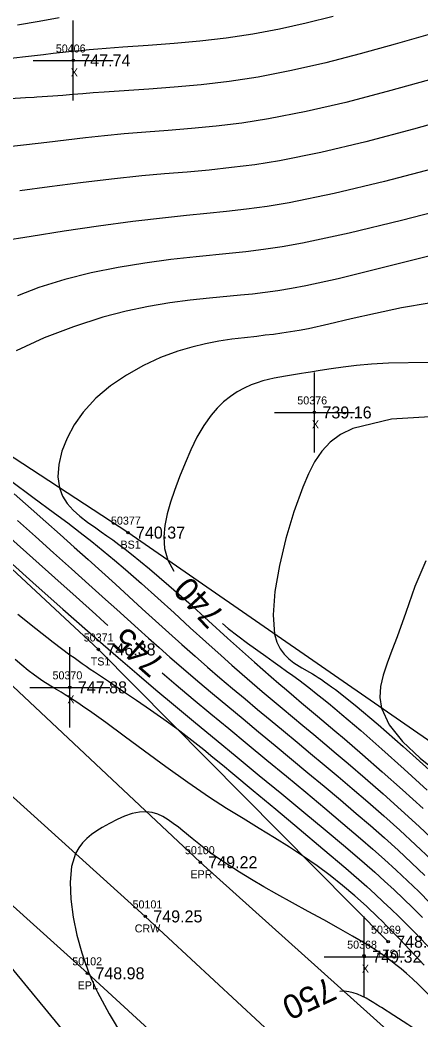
# Model space of a CAD drawing. Extents: x 1378535 to 1380697, y 997729 to 1000024.
# Drawn here: x 1379544.9 to 1379595, y 999060.1 to 999185 of the extents above; entities that cross this region are included whole.
import ezdxf

# ---------------------------------------------------------------- set-up
doc = ezdxf.new("R2010")
doc.units = 0
for name, color, linetype in [('RD_DTM_BkLn1', 7, 'Continuous'), ('RD_DTM_BkLn2', 7, 'Continuous'), ('RD_DTM_BkLn_txCode', 7, 'Continuous'), ('RD_DTM_Major1', 7, 'Continuous'), ('RD_DTM_Major1_Lbl', 7, 'Continuous'), ('RD_DTM_Minor1', 7, 'Continuous'), ('RD_EX_Misc', 7, 'Continuous'), ('RD_EX_Misc_txCode', 7, 'Continuous'), ('RD_EX_Road', 7, 'Continuous'), ('RD_EX_Road_txCode', 7, 'Continuous'), ('RD_EX_TX_Misc_ELEV', 7, 'Continuous'), ('RD_EX_TX_Road_ELEV', 7, 'Continuous'), ('RD_HC_Survey_ELEV', 7, 'Continuous'), ('RD_HC_Survey_txCode', 7, 'Continuous'), ('RD_SMD_Locator', 7, 'Continuous')]:
    doc.layers.add(name, color=color, linetype=linetype)

msp = doc.modelspace()

# ---------------------------------------------------------------- linework, layer by layer
at = {"layer": 'RD_DTM_BkLn1'}
msp.add_lwpolyline([(1379644.89, 998995.52), (1379603.59, 999033.02), (1379560.54, 999073.02), (1379518.05, 999111.38), (1379475.07, 999150.6), (1379431.05, 999190.01), (1379385.06, 999231.97), (1379339.18, 999273.06), (1379294.59, 999314.05), (1379247.38, 999356.59), (1379201.7, 999398.21), (1379156.53, 999438.89)], dxfattribs=at)
at = {"layer": 'RD_DTM_BkLn2'}
for points in [[(1379590.86, 999069.86), (1379554.69, 999106.36), (1379518.01, 999140.51), (1379485.46, 999168.98), (1379481.59, 999176.47), (1379486.45, 999177.19), (1379505.06, 999170.75), (1379534.05, 999159.38)], [(1379607.26, 999087.12), (1379558.38, 999120.96), (1379521.29, 999145.19), (1379483.84, 999173.11), (1379485.07, 999176.04), (1379504.14, 999170), (1379531.97, 999158.12)]]:
    msp.add_lwpolyline(points, dxfattribs=at)
at = {"layer": 'RD_DTM_Major1'}
for points in [[(1379600.27, 999173.08), (1379594.04, 999171.33), (1379588.08, 999169.76), (1379582.46, 999168.43), (1379577.28, 999167.39), (1379574.23, 999166.91), (1379571.32, 999166.54), (1379568.52, 999166.24), (1379565.75, 999165.99), (1379562.96, 999165.76), (1379560.09, 999165.5), (1379556.32, 999165.1), (1379552.44, 999164.65), (1379548.6, 999164.16), (1379544.9, 999163.66)], [(1379595.86, 999142.21), (1379590.92, 999142.12), (1379588.8, 999142.01), (1379586.92, 999141.84), (1379585.23, 999141.64), (1379583.73, 999141.42), (1379582.38, 999141.2), (1379581.16, 999140.99), (1379580.6, 999140.9), (1379580.06, 999140.81), (1379579.54, 999140.73), (1379578.54, 999140.57), (1379578.04, 999140.49), (1379577.33, 999140.37), (1379576.63, 999140.24), (1379575.92, 999140.08), (1379575.2, 999139.9), (1379574.49, 999139.67), (1379573.77, 999139.4), (1379572.89, 999139.01), (1379572.02, 999138.53), (1379571.16, 999137.95), (1379570.32, 999137.28), (1379569.51, 999136.51), (1379568.75, 999135.63), (1379567.83, 999134.33), (1379566.99, 999132.87), (1379566.21, 999131.29), (1379565.5, 999129.63), (1379564.83, 999127.92), (1379564.2, 999126.21), (1379563.7, 999124.74), (1379563.27, 999123.29), (1379562.97, 999121.85), (1379562.84, 999120.41), (1379562.95, 999118.97), (1379563.34, 999117.53), (1379564.1, 999116.13)], [(1379543.74, 999120.22), (1379546.49, 999117.76), (1379549.25, 999115.3), (1379551.9, 999112.92), (1379554.36, 999110.73), (1379555.44, 999109.75), (1379555.88, 999109.36)], [(1379570.2, 999109.59), (1379570.9, 999109), (1379573.32, 999107.15), (1379575.58, 999105.52), (1379576.51, 999104.85), (1379577.38, 999104.23), (1379578.19, 999103.65), (1379578.96, 999103.09), (1379579.7, 999102.55), (1379580.41, 999102.01), (1379581.15, 999101.45), (1379581.88, 999100.88), (1379582.63, 999100.28), (1379583.4, 999099.65), (1379584.21, 999098.97), (1379585.07, 999098.24), (1379587.43, 999096.22), (1379590.05, 999093.91), (1379592.85, 999091.4), (1379595.71, 999088.79)], [(1379562.65, 999103.44), (1379564.4, 999101.95), (1379566.51, 999100.17), (1379568.71, 999098.34), (1379570.96, 999096.47), (1379573.27, 999094.56), (1379575.71, 999092.55), (1379578.15, 999090.53), (1379580.57, 999088.53), (1379582.94, 999086.55), (1379585.22, 999084.63), (1379587.4, 999082.77), (1379588.94, 999081.43), (1379590.42, 999080.12), (1379591.85, 999078.81), (1379593.27, 999077.48), (1379594.68, 999076.11), (1379596.11, 999074.68)], [(1379595.2, 999058.28), (1379593.32, 999059.53), (1379591.58, 999060.65), (1379590.03, 999061.63), (1379589.78, 999061.78), (1379589.54, 999061.93), (1379589.31, 999062.07), (1379589.09, 999062.21), (1379588.87, 999062.34), (1379588.66, 999062.47), (1379588.1, 999062.79), (1379587.56, 999063.07), (1379587.04, 999063.3), (1379586.5, 999063.48), (1379585.94, 999063.61), (1379585.35, 999063.67), (1379584.83, 999063.66)]]:
    msp.add_lwpolyline(points, dxfattribs=at)
at = {"layer": 'RD_DTM_Minor1'}
for points in [[(1379584.01, 999185.44), (1379580.64, 999184.58), (1379577.29, 999183.83), (1379573.97, 999183.2), (1379570.65, 999182.71), (1379567.37, 999182.33), (1379564.13, 999182.04), (1379560.92, 999181.8), (1379557.75, 999181.57), (1379554.61, 999181.33), (1379553.55, 999181.24), (1379552.47, 999181.14), (1379551.37, 999181.03), (1379550.24, 999180.91), (1379549.06, 999180.79), (1379547.83, 999180.65), (1379541.83, 999179.98)], [(1379549.8, 999185.25), (1379547.31, 999184.81), (1379544.57, 999184.35)], [(1379596.11, 999183.22), (1379591.73, 999181.95), (1379587.38, 999180.74), (1379583.07, 999179.63), (1379578.81, 999178.66), (1379574.63, 999177.86), (1379571.01, 999177.31), (1379567.5, 999176.89), (1379564.15, 999176.58), (1379560.98, 999176.34), (1379555.41, 999175.97), (1379554.05, 999175.87), (1379552.76, 999175.77), (1379551.5, 999175.67), (1379550.26, 999175.57), (1379548.98, 999175.47), (1379547.65, 999175.38), (1379546.99, 999175.34), (1379546.65, 999175.31), (1379545.6, 999175.25), (1379542.35, 999175.07)], [(1379596.01, 999177.52), (1379590.72, 999176.04), (1379585.58, 999174.7), (1379580.63, 999173.55), (1379575.92, 999172.63), (1379572.58, 999172.11), (1379569.39, 999171.72), (1379566.33, 999171.42), (1379563.41, 999171.18), (1379560.6, 999170.97), (1379557.89, 999170.75), (1379555.45, 999170.52), (1379553.06, 999170.26), (1379550.66, 999169.98), (1379548.23, 999169.69), (1379545.73, 999169.4), (1379543.11, 999169.1)], [(1379597.22, 999166.62), (1379590.41, 999164.82), (1379584.13, 999163.31), (1379578.51, 999162.16), (1379575.77, 999161.71), (1379573.18, 999161.35), (1379570.69, 999161.06), (1379568.22, 999160.81), (1379565.7, 999160.56), (1379563.06, 999160.29), (1379558.97, 999159.8), (1379554.69, 999159.23), (1379550.4, 999158.6), (1379546.3, 999157.96), (1379542.59, 999157.34)], [(1379599.3, 999161.67), (1379592.54, 999159.92), (1379586.01, 999158.34), (1379580.16, 999157.1), (1379577.62, 999156.65), (1379575.29, 999156.31), (1379573.11, 999156.03), (1379571.02, 999155.81), (1379566.88, 999155.4), (1379563.75, 999155.05), (1379560.49, 999154.63), (1379557.16, 999154.09), (1379553.8, 999153.42), (1379550.49, 999152.58), (1379547.26, 999151.56), (1379544.57, 999150.52)], [(1379598.82, 999156.2), (1379593.92, 999154.99), (1379589.13, 999153.78), (1379584.63, 999152.66), (1379580.58, 999151.77), (1379578.78, 999151.43), (1379577.09, 999151.16), (1379575.49, 999150.94), (1379573.94, 999150.76), (1379572.41, 999150.61), (1379568.55, 999150.24), (1379566.13, 999149.98), (1379563.59, 999149.65), (1379560.94, 999149.2), (1379558.16, 999148.62), (1379555.24, 999147.86), (1379551.58, 999146.68), (1379547.92, 999145.27), (1379544.43, 999143.68)], [(1379595.96, 999149.63), (1379592.53, 999149.02), (1379589.29, 999148.34), (1379586.26, 999147.64), (1379583.46, 999146.99), (1379580.92, 999146.43), (1379579.76, 999146.21), (1379578.65, 999146.03), (1379577.58, 999145.86), (1379576.53, 999145.72), (1379575.5, 999145.6), (1379574.46, 999145.47), (1379572.92, 999145.3), (1379571.35, 999145.1), (1379569.73, 999144.86), (1379568.07, 999144.55), (1379566.36, 999144.14), (1379564.61, 999143.62), (1379562.46, 999142.82), (1379560.3, 999141.83), (1379558.19, 999140.64), (1379556.2, 999139.28), (1379554.38, 999137.73), (1379552.8, 999136.01), (1379551.68, 999134.43), (1379550.79, 999132.77), (1379550.14, 999131.11), (1379549.75, 999129.48), (1379549.64, 999127.94), (1379549.82, 999126.55), (1379550.21, 999125.52), (1379550.79, 999124.6), (1379551.52, 999123.77), (1379552.39, 999123), (1379553.34, 999122.27), (1379554.36, 999121.54), (1379555.05, 999121.06), (1379555.75, 999120.56), (1379556.48, 999120.04), (1379557.23, 999119.48), (1379558.01, 999118.9), (1379558.82, 999118.27), (1379561.07, 999116.43), (1379563.47, 999114.37), (1379565.96, 999112.18), (1379568.44, 999109.95), (1379570.82, 999107.79), (1379573.04, 999105.79), (1379574.17, 999104.78), (1379575.23, 999103.85), (1379576.24, 999102.96), (1379577.22, 999102.12), (1379578.16, 999101.31), (1379579.09, 999100.52), (1379580.06, 999099.7), (1379581.05, 999098.87), (1379582.06, 999098.02), (1379583.11, 999097.13), (1379584.22, 999096.19), (1379585.4, 999095.18), (1379587.66, 999093.23), (1379590.1, 999091.09), (1379592.64, 999088.83), (1379595.21, 999086.49)], [(1379597.44, 999135.5), (1379591.28, 999135.11), (1379586.43, 999133.98), (1379584.9, 999133.21), (1379583.63, 999132.25), (1379582.57, 999131.11), (1379581.68, 999129.79), (1379580.9, 999128.29), (1379580.19, 999126.62), (1379579.08, 999123.55), (1379578.08, 999120.22), (1379577.28, 999116.84), (1379576.73, 999113.59), (1379576.51, 999110.67), (1379576.69, 999108.29), (1379576.97, 999107.27), (1379577.38, 999106.44), (1379577.88, 999105.76), (1379578.46, 999105.19), (1379579.09, 999104.7), (1379579.77, 999104.27), (1379580.08, 999104.08), (1379581.06, 999103.51), (1379581.4, 999103.31), (1379581.75, 999103.09), (1379582.13, 999102.86), (1379582.52, 999102.6), (1379582.93, 999102.33), (1379583.35, 999102.03), (1379583.8, 999101.71), (1379584.27, 999101.36), (1379586.75, 999099.41), (1379589.62, 999097), (1379592.74, 999094.26), (1379595.97, 999091.33)], [(1379543.71, 999127.45), (1379546.5, 999125.38), (1379549.21, 999123.39), (1379550.86, 999122.17), (1379552.4, 999120.98), (1379553.87, 999119.83), (1379555.29, 999118.69), (1379556.68, 999117.53), (1379558.06, 999116.36), (1379560.08, 999114.59), (1379562.12, 999112.77), (1379564.15, 999110.92), (1379566.15, 999109.08), (1379568.11, 999107.3), (1379570, 999105.59), (1379571.34, 999104.4), (1379572.63, 999103.27), (1379573.9, 999102.18), (1379575.14, 999101.12), (1379576.38, 999100.07), (1379577.61, 999099.04), (1379578.91, 999097.96), (1379580.22, 999096.86), (1379581.57, 999095.74), (1379582.95, 999094.58), (1379584.37, 999093.38), (1379585.85, 999092.12), (1379588, 999090.27), (1379590.22, 999088.33), (1379592.49, 999086.3), (1379594.75, 999084.23), (1379596.98, 999082.14)], [(1379544.17, 999125.81), (1379546.3, 999123.94), (1379548.13, 999122.32), (1379549.92, 999120.72), (1379551.67, 999119.15), (1379553.4, 999117.59), (1379555.11, 999116.04), (1379556.81, 999114.5), (1379558.48, 999112.97), (1379560.15, 999111.45), (1379561.81, 999109.94), (1379563.46, 999108.45), (1379565.11, 999106.97), (1379566.75, 999105.52), (1379568.31, 999104.16), (1379569.86, 999102.83), (1379571.42, 999101.5), (1379572.99, 999100.19), (1379574.56, 999098.87), (1379576.15, 999097.56), (1379577.81, 999096.18), (1379579.49, 999094.79), (1379581.18, 999093.38), (1379582.89, 999091.95), (1379584.62, 999090.49), (1379586.37, 999089.01), (1379588.34, 999087.31), (1379590.33, 999085.57), (1379592.31, 999083.79), (1379594.28, 999081.98), (1379596.21, 999080.13)], [(1379544.58, 999122.45), (1379546.82, 999120.46), (1379549.08, 999118.45), (1379551.31, 999116.45), (1379553.49, 999114.49), (1379555.57, 999112.62), (1379556.97, 999111.35), (1379558.32, 999110.13), (1379559.65, 999108.94), (1379560.95, 999107.77), (1379562.27, 999106.6), (1379563.6, 999105.42), (1379565.33, 999103.93), (1379567.12, 999102.4), (1379568.95, 999100.85), (1379570.83, 999099.28), (1379572.75, 999097.68), (1379574.69, 999096.07), (1379576.74, 999094.38), (1379578.8, 999092.68), (1379580.85, 999090.97), (1379582.89, 999089.27), (1379584.91, 999087.57), (1379586.88, 999085.89), (1379588.65, 999084.36), (1379590.39, 999082.83), (1379592.09, 999081.29), (1379593.78, 999079.73), (1379595.45, 999078.13)], [(1379543.53, 999117.38), (1379546.92, 999114.36), (1379550.23, 999111.41), (1379553.32, 999108.68), (1379553.99, 999108.1), (1379554.64, 999107.53), (1379555.28, 999106.97), (1379555.91, 999106.43), (1379556.53, 999105.88), (1379557.16, 999105.34), (1379559.49, 999103.35), (1379561.87, 999101.33), (1379564.31, 999099.29), (1379566.81, 999097.2), (1379569.37, 999095.09), (1379571.99, 999092.93), (1379574.77, 999090.64), (1379577.57, 999088.34), (1379580.33, 999086.06), (1379583, 999083.83), (1379585.54, 999081.69), (1379587.89, 999079.67), (1379589.18, 999078.54), (1379590.4, 999077.43), (1379591.59, 999076.34), (1379592.76, 999075.23), (1379593.93, 999074.08), (1379595.13, 999072.87)], [(1379595.56, 999117.43), (1379594.21, 999114.21), (1379593.05, 999110.98), (1379591.97, 999107.93), (1379591.32, 999106.23), (1379590.72, 999104.64), (1379590.24, 999103.16), (1379589.92, 999101.74), (1379589.84, 999100.38), (1379590.03, 999099.05), (1379591, 999096.95), (1379592.66, 999094.87), (1379594.86, 999092.78), (1379597.43, 999090.69)], [(1379544.64, 999110.79), (1379546.87, 999109), (1379549.04, 999107.29), (1379551.14, 999105.71), (1379551.65, 999105.34), (1379552.16, 999104.97), (1379552.67, 999104.62), (1379553.17, 999104.26), (1379553.68, 999103.92), (1379554.19, 999103.57), (1379555.93, 999102.39), (1379557.69, 999101.21), (1379559.45, 999100.02), (1379561.18, 999098.84), (1379562.86, 999097.66), (1379564.48, 999096.49), (1379565.61, 999095.63), (1379566.73, 999094.76), (1379567.84, 999093.86), (1379568.98, 999092.93), (1379570.17, 999091.94), (1379571.45, 999090.88), (1379574.02, 999088.75), (1379576.83, 999086.41), (1379579.77, 999083.96), (1379582.72, 999081.47), (1379585.56, 999079.04), (1379588.18, 999076.74), (1379589.24, 999075.79), (1379590.25, 999074.86), (1379591.22, 999073.94), (1379592.19, 999073.01), (1379593.15, 999072.06), (1379594.13, 999071.06), (1379596.44, 999068.63)], [(1379595.34, 999066.91), (1379592.95, 999069.5), (1379592.35, 999070.13), (1379591.78, 999070.73), (1379591.21, 999071.31), (1379590.66, 999071.86), (1379590.11, 999072.41), (1379589.57, 999072.94), (1379588.14, 999074.29), (1379586.68, 999075.6), (1379585.17, 999076.88), (1379583.62, 999078.12), (1379582, 999079.33), (1379580.3, 999080.51), (1379578.53, 999081.68), (1379576.67, 999082.83), (1379574.74, 999084.01), (1379572.75, 999085.23), (1379570.68, 999086.51), (1379568.57, 999087.88), (1379565.85, 999089.74), (1379563.12, 999091.69), (1379560.45, 999093.64), (1379557.92, 999095.52), (1379555.6, 999097.23), (1379553.57, 999098.69), (1379552.88, 999099.17), (1379552.25, 999099.6), (1379551.65, 999100), (1379551.08, 999100.36), (1379550.55, 999100.69), (1379550.03, 999101.01), (1379549.15, 999101.53), (1379548.73, 999101.79), (1379548.3, 999102.05), (1379547.87, 999102.33), (1379547.44, 999102.62), (1379546.71, 999103.14), (1379545.94, 999103.73), (1379545.14, 999104.39), (1379544.28, 999105.11)], [(1379596.75, 999062.38), (1379594.63, 999064.52), (1379593.88, 999065.23), (1379593.17, 999065.87), (1379592.48, 999066.46), (1379591.82, 999066.99), (1379591.18, 999067.49), (1379590.53, 999067.97), (1379590.13, 999068.25), (1379589.72, 999068.53), (1379589.31, 999068.8), (1379588.88, 999069.08), (1379588.44, 999069.36), (1379587.98, 999069.64), (1379586.41, 999070.57), (1379584.67, 999071.55), (1379582.81, 999072.58), (1379580.88, 999073.63), (1379578.92, 999074.7), (1379576.98, 999075.78), (1379575.36, 999076.71), (1379573.79, 999077.63), (1379572.3, 999078.54), (1379570.88, 999079.45), (1379569.55, 999080.34), (1379568.32, 999081.22), (1379567.65, 999081.74), (1379567, 999082.24), (1379566.39, 999082.74), (1379565.23, 999083.69), (1379564.67, 999084.15), (1379564.03, 999084.64), (1379563.39, 999085.09), (1379562.75, 999085.48), (1379562.09, 999085.79), (1379561.4, 999086), (1379560.68, 999086.1), (1379559.81, 999086.06), (1379558.9, 999085.86), (1379557.96, 999085.55), (1379557.02, 999085.13), (1379556.08, 999084.64), (1379555.17, 999084.12), (1379554.49, 999083.69), (1379553.84, 999083.24), (1379553.24, 999082.75), (1379552.7, 999082.2), (1379552.23, 999081.58), (1379551.84, 999080.88), (1379551.34, 999079.24), (1379551.16, 999077.31), (1379551.24, 999075.18), (1379551.54, 999072.93), (1379552.01, 999070.66), (1379552.62, 999068.46), (1379552.78, 999067.97), (1379552.94, 999067.49), (1379553.1, 999067.01), (1379553.28, 999066.54), (1379553.46, 999066.06), (1379553.65, 999065.59), (1379553.79, 999065.25), (1379553.94, 999064.91), (1379554.1, 999064.57), (1379554.25, 999064.23), (1379554.42, 999063.89), (1379554.59, 999063.54), (1379556.03, 999060.85), (1379557.71, 999058.07)], [(1379543.74, 999066.67), (1379545.83, 999064.14), (1379547.95, 999061.57), (1379550.05, 999059.01)]]:
    msp.add_lwpolyline(points, dxfattribs=at)
at = {"layer": 'RD_EX_Misc'}
for p, q in [((1379551.55, 999174.93), (1379551.55, 999184.93)), ((1379546.55, 999179.93), (1379556.55, 999179.93)), ((1379581.66, 999130.97), (1379581.66, 999140.97)), ((1379576.66, 999135.97), (1379586.66, 999135.97)), ((1379551.12, 999096.63), (1379551.12, 999106.63)), ((1379546.12, 999101.63), (1379556.12, 999101.63)), ((1379587.88, 999062.99), (1379587.88, 999072.99)), ((1379582.88, 999067.99), (1379592.88, 999067.99))]:
    msp.add_line(p, q, dxfattribs=at)
at = {"layer": 'RD_EX_Road'}
for points in [[(1379652.22, 999003.54), (1379610.67, 999040.91), (1379567.41, 999079.79), (1379524.77, 999119.81), (1379481.79, 999158.31), (1379438.69, 999197.69), (1379392.81, 999238.63), (1379346.75, 999280.78), (1379301.8, 999321.66), (1379254.55, 999364.52), (1379209.48, 999405.54), (1379164, 999446.49)], [(1379637.07, 998987.22), (1379597.14, 999025.68), (1379553.31, 999065.91), (1379510.7, 999104.3), (1379468.49, 999142.89), (1379424.88, 999182.89), (1379377.9, 999224.84), (1379333.61, 999264.98), (1379287.28, 999307.21), (1379240.78, 999348.98), (1379194.92, 999391.17), (1379151.38, 999431.09)]]:
    msp.add_lwpolyline(points, dxfattribs=at)
at = {"layer": 'RD_SMD_Locator'}
for centre in [(1379551.55, 999179.93), (1379581.66, 999135.97), (1379558.38, 999120.96), (1379554.69, 999106.36), (1379551.12, 999101.63), (1379567.41, 999079.79), (1379560.54, 999073.02), (1379590.86, 999069.86), (1379587.85, 999068.13), (1379587.88, 999067.99), (1379553.31, 999065.91)]:
    msp.add_circle(centre, 0.15, dxfattribs=at)

# ---------------------------------------------------------------- texts
at = {"layer": 'RD_DTM_BkLn_txCode'}
for s, p in [('50377', (1379556.26, 999121.96)), ('BS1', (1379557.44, 999118.96)), ('50371', (1379552.86, 999107.36)), ('TS1', (1379553.73, 999104.36)), ('50369', (1379588.72, 999070.86)), ('+TS1', (1379589.41, 999067.86))]:
    msp.add_text(s, height=1, dxfattribs=at).set_placement(p)
at = {"layer": 'RD_DTM_Major1_Lbl'}
for s, rotation, p in [('740', 132.9774, (1379570.61, 999110.78)), ('745', 138.8095, (1379563.17, 999104.94)), ('750', 204.9254, (1379583.41, 999065.53))]:
    msp.add_text(s, height=3, rotation=rotation, dxfattribs=at).set_placement(p)
at = {"layer": 'RD_EX_Misc_txCode'}
for s, p in [('50406', (1379549.37, 999180.93)), ('X', (1379551.24, 999177.93)), ('50376', (1379579.52, 999136.97)), ('X', (1379581.34, 999133.97)), ('50370', (1379548.96, 999102.63)), ('X', (1379550.8, 999099.63)), ('50368', (1379585.74, 999068.99)), ('X', (1379587.57, 999065.99))]:
    msp.add_text(s, height=1, dxfattribs=at).set_placement(p)
at = {"layer": 'RD_EX_Road_txCode'}
for s, p in [('50100', (1379565.49, 999080.79)), ('EPR', (1379566.18, 999077.79)), ('50102', (1379551.43, 999066.91)), ('EPL', (1379552.1, 999063.91))]:
    msp.add_text(s, height=1, dxfattribs=at).set_placement(p)
at = {"layer": 'RD_EX_TX_Misc_ELEV'}
for s, p in [('747.74', (1379552.55, 999179.18)), ('739.16', (1379582.66, 999135.22)), ('740.37', (1379559.38, 999120.21)), ('746.38', (1379555.69, 999105.61)), ('747.88', (1379552.12, 999100.88)), ('748.67', (1379591.86, 999069.11)), ('749.32', (1379588.88, 999067.24))]:
    msp.add_text(s, height=1.5, dxfattribs=at).set_placement(p)
at = {"layer": 'RD_EX_TX_Road_ELEV'}
for s, p in [('749.22', (1379568.41, 999079.04)), ('748.98', (1379554.31, 999065.16))]:
    msp.add_text(s, height=1.5, dxfattribs=at).set_placement(p)
at = {"layer": 'RD_HC_Survey_ELEV'}
msp.add_text('749.25', height=1.5, dxfattribs=at).set_placement((1379561.54, 999072.27))
at = {"layer": 'RD_HC_Survey_txCode'}
for s, p in [('50101', (1379558.95, 999074.02)), ('CRW', (1379559.22, 999071.02))]:
    msp.add_text(s, height=1, dxfattribs=at).set_placement(p)

doc.saveas('drawing.dxf')
